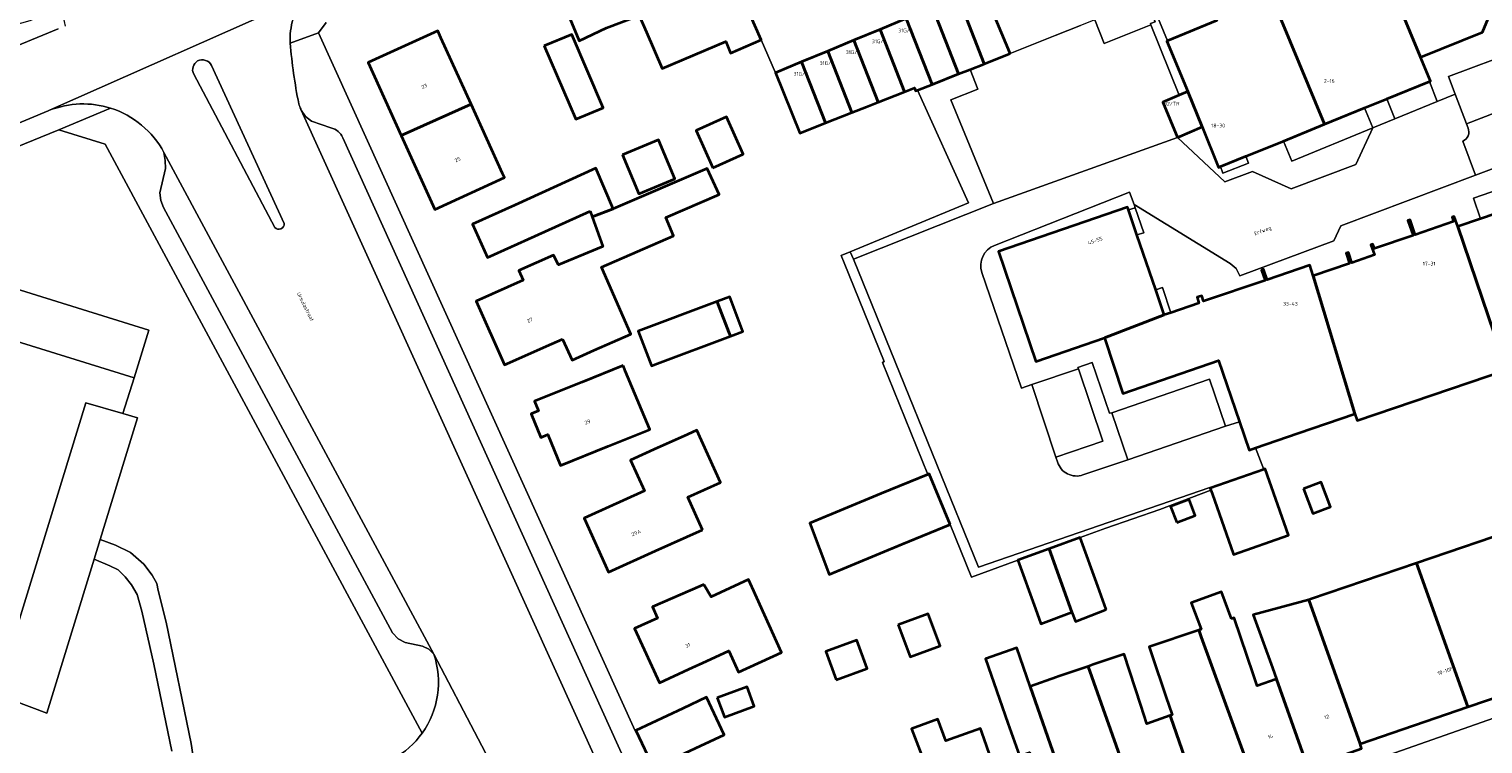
# Model space of a CAD drawing. Header units: metres. Extents: x 197700 to 204338, y 317132 to 325229.
# Tile 617 of 656: x 202713 to 202853, y 318529 to 318598. Entities that reach past the tile are written whole.
import ezdxf
from ezdxf.enums import TextEntityAlignment as Align

# ---------------------------------------------------------------- set-up
doc = ezdxf.new("R2010")
doc.units = ezdxf.units.M
for name, color, linetype, lineweight in [('B-WE-GR-BEPLANTING_CULTUUR_BODEMBEDEKKER-GV', 90, 'Continuous', 18), ('B-WE-IE-TERREINAFSCHEIDING_KUNSTMATIG_MUUR-G', 90, 'IE-TERREINAFSCHEIDING-KUNSTMATIG-DICHT', 18), ('B-WE-OG-BEBOUWING-GV', 7, 'Continuous', 35), ('B-WE-OG-BEBOUWING-T18', 10, 'Continuous', 18), ('B-WE-OG-TERREIN_ERF-GV', 7, 'Continuous', 18), ('B-WE-OG-TOPOGRAFIE-T18', 10, 'Continuous', 18), ('B-WE-VH-VERHARDING_ASFALT-GV', 252, 'Continuous', 18), ('B-WE-VH-VERHARDING_BETONSTRAATSTEEN-GV', 252, 'Continuous', 18), ('B-WE-VH-VERHARDING_OPEN-GV', 252, 'Continuous', 18), ('B-WE-VH-VERHARDING_TEGEL-GV', 252, 'Continuous', 18)]:
    doc.layers.add(name, color=color, linetype=linetype, lineweight=lineweight)
doc.styles.add('NLCS-ISO-M200-T18', font='NLCS-ISO.ttf', dxfattribs={"height": 0.36})
doc.linetypes.add('IE-TERREINAFSCHEIDING-KUNSTMATIG-DICHT', pattern='A,8,-1,[82,NLCS.SHX,S=0.75,R=90,X=0,Y=0],-1', length=10)

msp = doc.modelspace()

# ---------------------------------------------------------------- linework, layer by layer
at = {"layer": 'B-WE-GR-BEPLANTING_CULTUUR_BODEMBEDEKKER-GV'}
for points in [[(202822.779, 318596.783), (202821.067, 318600.94), (202820.659, 318600.778), (202821.586, 318598.621), (202821.124, 318598.456), (202821.151, 318598.324), (202823.903, 318591.547), (202824.725, 318591.893), (202822.716, 318596.757)], [(202792.103, 318576.426), (202792.436, 318575.721), (202805.96, 318581.083), (202801.831, 318591.111), (202804.457, 318592.137), (202803.691, 318594.035), (202802.573, 318593.595), (202800.026, 318592.593), (202798.629, 318592.044), (202803.538, 318581.166)]]:
    msp.add_lwpolyline(points, close=True, dxfattribs=at)
for points in [[(202750.769, 318529.964), (202720.146, 318586.818), (202715.654, 318588.207), (202711.479, 318586.485), (202683.149, 318574.801), (202683.317, 318574.507), (202683.534, 318574.248), (202685.527, 318572.061)], [(202698.242, 318571.907), (202699.619, 318576.539), (202724.362, 318568.873), (202722.921, 318564.261), (202721.845, 318560.817), (202723.267, 318560.403), (202721.978, 318556.217), (202719.658, 318548.657), (202721.122, 318548.119), (202722.59, 318547.382), (202723.863, 318546.26), (202724.661, 318545.211), (202725.132, 318544.408), (202725.27, 318543.739), (202726.032, 318540.683), (202728.451, 318528.949), (202729.101, 318524.695)], [(202817.374, 318560.895), (202817.156, 318560.853), (202815.497, 318565.743), (202814.112, 318565.264), (202814.168, 318565.131), (202816.525, 318558.157), (202811.964, 318556.614), (202812.14, 318556.138)], [(202814.6, 318554.88), (202818.926, 318556.35), (202817.374, 318560.895)], [(202726.587, 318528.201), (202724.825, 318536.622), (202723.673, 318541.732), (202723.216, 318543.329), (202722.685, 318544.267), (202722.078, 318545.06), (202721.382, 318545.712), (202720.571, 318546.12), (202719.075, 318546.754), (202714.508, 318531.87), (202709.614, 318533.705), (202709.031, 318533.924), (202705.972, 318523.347)]]:
    msp.add_lwpolyline(points, dxfattribs=at)
for points in [[(202812.14, 318556.138, 0.4211725), (202814.6, 318554.88)], [(202747.979, 318527.475, 0.111967), (202750.769, 318529.964)]]:
    msp.add_lwpolyline(points, format="xyb", dxfattribs=at)
at = {"layer": 'B-WE-IE-TERREINAFSCHEIDING_KUNSTMATIG_MUUR-G'}
for points in [[(202798.629, 318592.044), (202803.538, 318581.166), (202792.103, 318576.426)], [(202795.388, 318565.837), (202791.517, 318575.374), (202791.235, 318576.066), (202792.103, 318576.426)], [(202801.756, 318550.099), (202803.821, 318545.02), (202808.309, 318546.667)]]:
    msp.add_lwpolyline(points, dxfattribs=at)
at = {"layer": 'B-WE-OG-BEBOUWING-GV'}
for points in [[(202848.448, 318615.123), (202846.475, 318619.955), (202845.437, 318622.495), (202844.512, 318622.107), (202836.183, 318618.718), (202841.199, 318606.392), (202842.384, 318606.874), (202847.206, 318595.205), (202853.204, 318597.634), (202854.083, 318599.721), (202851.094, 318607.091), (202851.636, 318607.318)], [(202775.137, 318607.328), (202773.232, 318611.95), (202767.48, 318609.58), (202770.25, 318602.72), (202771.738, 318599.238), (202772.425, 318597.632), (202773.931, 318594.109), (202780.089, 318596.741), (202780.539, 318595.612), (202783.505, 318596.877), (202780.485, 318603.787), (202777.929, 318602.843), (202776.424, 318604.206)], [(202761.636, 318607.171), (202763.541, 318602.548), (202765.915, 318596.787), (202768.566, 318598.06), (202771.738, 318599.238), (202770.25, 318602.72), (202767.48, 318609.58)], [(202841.199, 318606.392), (202832.181, 318602.667), (202837.934, 318588.737), (202841.813, 318590.314), (202843.965, 318591.189), (202848.081, 318592.862), (202848.163, 318592.895), (202847.206, 318595.205), (202842.384, 318606.874)], [(202822.779, 318596.783), (202822.716, 318596.757), (202824.725, 318591.893), (202826.126, 318588.482), (202827.706, 318584.58), (202827.883, 318584.652), (202830.337, 318585.649), (202833.96, 318587.122), (202837.934, 318588.737), (202832.181, 318602.667), (202831.455, 318602.367), (202826.834, 318600.458), (202827.54, 318598.749)], [(202800.052, 318600.002), (202802.573, 318593.595), (202803.691, 318594.035), (202805.009, 318594.553), (202805.039, 318594.565), (202803.136, 318599.516), (202802.577, 318601.049), (202802.448, 318600.996)], [(202800.052, 318600.002), (202797.523, 318598.953), (202800.026, 318592.593), (202802.573, 318593.595)], [(202807.561, 318595.557), (202805.485, 318600.552), (202803.136, 318599.516), (202805.039, 318594.565)], [(202794.996, 318597.904), (202797.37, 318591.871), (202798.324, 318592.246), (202798.434, 318591.967), (202798.629, 318592.044), (202800.026, 318592.593), (202797.523, 318598.953)], [(202755.484, 318590.685), (202752.576, 318597.094), (202752.277, 318597.753), (202745.539, 318594.694), (202748.74, 318587.64)], [(202762.56, 318596.313), (202765.596, 318589.236), (202768.248, 318590.338), (202765.212, 318597.415)], [(202794.823, 318590.868), (202792.467, 318596.855), (202789.939, 318595.807), (202792.277, 318589.866), (202793.671, 318590.415)], [(202797.37, 318591.871), (202794.996, 318597.904), (202792.467, 318596.855), (202794.823, 318590.868)], [(202789.73, 318588.864), (202792.277, 318589.866), (202789.939, 318595.807), (202787.411, 318594.758)], [(202789.73, 318588.864), (202787.411, 318594.758), (202784.882, 318593.709), (202787.262, 318587.893)], [(202823.724, 318587.473), (202826.126, 318588.482), (202824.725, 318591.893), (202823.903, 318591.547), (202822.323, 318590.883)], [(202755.484, 318590.685), (202748.74, 318587.64), (202751.972, 318580.518), (202758.705, 318583.588), (202758.52, 318583.996)], [(202778.852, 318584.545), (202781.773, 318585.869), (202780.146, 318589.458), (202777.225, 318588.135)], [(202770.125, 318585.805), (202771.695, 318582.02), (202775.17, 318583.462), (202773.6, 318587.246)], [(202766.999, 318580.339), (202767.188, 318579.804), (202769.199, 318580.574), (202767.529, 318584.509), (202759.7, 318580.94), (202755.638, 318579.088), (202757.079, 318575.881), (202761.639, 318577.93)], [(202764.312, 318567.993), (202765.251, 318565.96), (202767.383, 318566.946), (202770.913, 318568.48), (202768.071, 318574.95), (202775.039, 318577.978), (202774.286, 318579.735), (202779.447, 318581.945), (202778.305, 318584.474), (202769.199, 318580.574), (202767.188, 318579.804), (202768.203, 318576.925), (202763.922, 318575.166), (202763.44, 318576.1), (202760.097, 318574.611), (202760.504, 318573.697), (202755.964, 318571.675), (202758.714, 318565.5), (202763.282, 318567.534)], [(202819.82, 318578.066), (202818.998, 318580.476), (202818.912, 318580.726), (202806.426, 318576.457), (202810.036, 318565.852), (202816.681, 318568.116), (202822.461, 318570.335), (202821.694, 318572.577), (202821.629, 318572.769)], [(202850.806, 318578.865), (202850.466, 318579.826), (202850.265, 318579.763), (202850.389, 318579.338), (202846.693, 318578.066), (202846.196, 318579.524), (202845.998, 318579.456), (202846.499, 318578.01), (202842.779, 318576.758), (202842.62, 318577.161), (202842.423, 318577.088), (202842.77, 318576.12), (202840.582, 318575.371), (202840.239, 318576.352), (202840.041, 318576.284), (202840.363, 318575.309), (202836.844, 318574.099), (202840.858, 318560.786), (202841.083, 318560.126), (202855.512, 318565.035)], [(202861.625, 318567.115), (202858.047, 318578.814), (202857.263, 318581.075), (202857.157, 318581.039), (202852.996, 318579.615), (202850.806, 318578.865), (202855.512, 318565.035)], [(202816.681, 318568.116), (202818.467, 318562.763), (202827.692, 318565.946), (202829.722, 318560.023), (202830.658, 318557.291), (202831.26, 318557.497), (202835.388, 318558.912), (202840.858, 318560.786), (202836.844, 318574.099), (202836.506, 318575.137), (202832.411, 318573.727), (202832.039, 318574.735), (202831.85, 318574.66), (202832.199, 318573.66), (202826.257, 318571.662), (202826.082, 318572.19), (202825.635, 318572.039), (202825.805, 318571.479), (202823.092, 318570.551), (202822.461, 318570.335)], [(202773.506, 318565.636), (202780.543, 318568.284), (202780.396, 318568.663), (202779.359, 318571.327), (202779.245, 318571.62), (202771.62, 318568.751), (202772.75, 318565.847), (202772.918, 318565.415)], [(202779.359, 318571.327), (202780.396, 318568.663), (202780.543, 318568.284), (202781.746, 318568.737), (202780.485, 318572.087), (202779.245, 318571.62)], [(202770.168, 318565.446), (202766.214, 318563.85), (202761.608, 318561.991), (202761.983, 318561.067), (202761.3, 318560.79), (202762.226, 318558.508), (202762.909, 318558.785), (202764.122, 318555.796), (202768.718, 318557.652), (202772.758, 318559.283), (202772.251, 318560.491), (202770.386, 318564.927), (202770.298, 318565.136)], [(202777.841, 318549.585), (202776.42, 318552.744), (202779.581, 318554.166), (202777.299, 318559.208), (202776.382, 318558.796), (202775.452, 318558.377), (202773.506, 318557.501), (202770.892, 318556.325), (202772.234, 318553.343), (202766.768, 318550.884), (202766.397, 318550.717), (202768.747, 318545.495), (202773.307, 318547.546)], [(202801.756, 318550.099), (202799.741, 318554.988), (202799.624, 318554.94), (202795.118, 318553.084), (202788.221, 318550.244), (202790.079, 318545.288), (202797.132, 318548.194)], [(202827.073, 318553.094), (202829.147, 318547.202), (202834.467, 318549.075), (202832.217, 318555.465), (202832.085, 318555.419), (202826.897, 318553.592), (202826.964, 318553.403)], [(202835.918, 318553.553), (202836.801, 318551.168), (202838.503, 318551.799), (202837.62, 318554.183)], [(202823.661, 318550.291), (202825.444, 318550.98), (202824.847, 318552.526), (202823.064, 318551.837)], [(202862.203, 318536.04), (202857.24, 318549.909), (202846.825, 318546.365), (202851.793, 318532.483)], [(202810.013, 318541.966), (202810.545, 318540.498), (202813.509, 318541.637), (202811.321, 318547.759), (202808.309, 318546.667)], [(202816.856, 318541.89), (202816.041, 318544.14), (202814.333, 318548.851), (202811.321, 318547.759), (202813.509, 318541.637), (202813.872, 318540.744)], [(202836.406, 318542.833), (202841.383, 318528.925), (202851.793, 318532.483), (202846.825, 318546.365), (202836.598, 318542.885)], [(202777.978, 318544.297), (202777.611, 318544.137), (202773.022, 318542.143), (202773.498, 318541.048), (202771.278, 318540.066), (202773.676, 318534.823), (202776.512, 318536.12), (202778.223, 318536.903), (202780.378, 318537.888), (202781.306, 318535.851), (202785.484, 318537.755), (202782.634, 318544.008), (202782.594, 318544.095), (202782.282, 318544.78), (202778.68, 318543.13)], [(202828.942, 318541.003), (202827.984, 318543.599), (202825.066, 318542.522), (202826.005, 318539.981), (202825.784, 318539.904), (202825.814, 318539.826), (202826.019, 318539.259), (202831.258, 318524.881), (202836.328, 318526.65), (202833.308, 318535.171), (202833.273, 318535.159), (202831.428, 318534.526), (202831.065, 318535.592), (202829.193, 318541.09)], [(202841.383, 318528.925), (202836.406, 318542.833), (202831.041, 318541.375), (202832.912, 318536.255), (202833.308, 318535.171), (202836.328, 318526.65), (202841.521, 318528.463)], [(202796.755, 318540.415), (202797.895, 318537.314), (202800.798, 318538.381), (202799.659, 318541.482)], [(202831.258, 318524.881), (202826.019, 318539.259), (202825.814, 318539.826), (202825.784, 318539.904), (202821, 318538.295), (202821.263, 318537.514), (202822.619, 318533.484), (202823.215, 318531.711), (202823.025, 318531.646), (202823.093, 318531.461), (202826.004, 318523.048)], [(202790.769, 318535.105), (202793.764, 318536.206), (202792.765, 318538.925), (202789.77, 318537.824)], [(202809.489, 318534.472), (202808.201, 318538.189), (202805.19, 318537.138), (202806.55, 318533.237), (202807.355, 318530.917), (202808.453, 318527.752), (202809.432, 318528.091), (202809.775, 318527.102), (202806.264, 318525.898), (202809.294, 318517.216), (202814.523, 318519.041), (202814.836, 318519.15)], [(202812.195, 318535.424), (202812.048, 318535.374), (202809.489, 318534.472), (202814.836, 318519.15), (202820.518, 318521.133), (202815.09, 318536.403)], [(202815.579, 318536.568), (202815.09, 318536.403), (202820.518, 318521.133), (202826.004, 318523.048), (202823.093, 318531.461), (202823.025, 318531.646), (202820.756, 318530.868), (202820.178, 318532.663), (202818.591, 318537.587)], [(202779.273, 318533.36), (202779.955, 318531.502), (202782.844, 318532.564), (202782.161, 318534.422)], [(202777.638, 318528.727), (202779.921, 318529.801), (202778.234, 318533.433), (202775.933, 318532.35), (202771.409, 318530.221), (202773.114, 318526.598)], [(202803.647, 318515.245), (202809.104, 318517.15), (202809.294, 318517.216), (202806.264, 318525.898), (202804.817, 318530.045), (202804.692, 318530.407), (202801.343, 318529.218), (202800.574, 318531.296), (202798.042, 318530.383), (202800.504, 318523.922), (202800.663, 318523.487)]]:
    msp.add_lwpolyline(points, close=True, dxfattribs=at)
at = {"layer": 'B-WE-OG-TERREIN_ERF-GV'}
for points in [[(202768.566, 318598.06), (202765.915, 318596.787), (202763.541, 318602.548)], [(202821.067, 318600.94), (202822.779, 318596.783), (202827.54, 318598.749)], [(202805.485, 318600.552), (202807.561, 318595.557), (202811.903, 318597.309), (202814.36, 318598.279)], [(202741.499, 318598.568), (202740.748, 318597.579), (202771.337, 318530.18), (202771.409, 318530.221), (202775.933, 318532.35), (202778.234, 318533.433), (202779.921, 318529.801), (202777.638, 318528.727)], [(202855.512, 318565.035), (202841.083, 318560.126), (202840.858, 318560.786), (202835.388, 318558.912), (202831.26, 318557.497), (202832.085, 318555.419), (202832.217, 318555.465), (202834.467, 318549.075), (202829.147, 318547.202), (202827.073, 318553.094), (202826.964, 318553.403), (202822.03, 318551.556), (202816.805, 318549.737), (202814.333, 318548.851), (202816.041, 318544.14), (202816.856, 318541.89), (202813.872, 318540.744), (202813.509, 318541.637), (202810.545, 318540.498), (202810.013, 318541.966), (202808.309, 318546.667), (202803.821, 318545.02), (202801.756, 318550.099), (202797.132, 318548.194), (202790.079, 318545.288), (202788.221, 318550.244), (202795.118, 318553.084), (202799.624, 318554.94), (202795.222, 318565.753), (202795.388, 318565.837), (202791.517, 318575.374), (202791.235, 318576.066), (202792.103, 318576.426), (202803.538, 318581.166), (202798.629, 318592.044), (202798.434, 318591.967), (202798.324, 318592.246), (202797.37, 318591.871), (202794.823, 318590.868), (202793.671, 318590.415), (202792.277, 318589.866), (202789.73, 318588.864), (202787.262, 318587.893), (202784.882, 318593.709), (202783.505, 318596.877), (202780.539, 318595.612), (202780.089, 318596.741), (202773.931, 318594.109), (202772.425, 318597.632), (202771.738, 318599.238)], [(202808.453, 318527.752), (202807.355, 318530.917), (202806.55, 318533.237), (202805.19, 318537.138), (202808.201, 318538.189), (202809.489, 318534.472), (202812.048, 318535.374), (202812.195, 318535.424), (202815.09, 318536.403), (202815.579, 318536.568), (202818.591, 318537.587), (202820.178, 318532.663), (202820.756, 318530.868), (202823.025, 318531.646), (202823.215, 318531.711), (202822.619, 318533.484), (202821.263, 318537.514), (202821, 318538.295), (202825.784, 318539.904), (202826.005, 318539.981), (202825.066, 318542.522), (202827.984, 318543.599), (202828.942, 318541.003), (202829.193, 318541.09), (202831.065, 318535.592), (202831.428, 318534.526), (202833.273, 318535.159), (202833.308, 318535.171), (202832.912, 318536.255), (202831.041, 318541.375), (202836.406, 318542.833), (202836.598, 318542.885), (202846.825, 318546.365), (202857.24, 318549.909)], [(202800.504, 318523.922), (202798.042, 318530.383), (202800.574, 318531.296), (202801.343, 318529.218), (202804.692, 318530.407), (202804.817, 318530.045), (202806.264, 318525.898)]]:
    msp.add_lwpolyline(points, dxfattribs=at)
for points in [[(202748.74, 318587.64), (202745.539, 318594.694), (202752.277, 318597.753), (202752.576, 318597.094), (202755.484, 318590.685), (202758.52, 318583.996), (202758.705, 318583.588), (202751.972, 318580.518)], [(202762.56, 318596.313), (202765.212, 318597.415), (202768.248, 318590.338), (202765.596, 318589.236)], [(202843.965, 318591.189), (202844.742, 318589.256), (202848.817, 318590.922), (202848.081, 318592.862)], [(202833.96, 318587.122), (202834.775, 318585.18), (202842.613, 318588.385), (202841.813, 318590.314), (202837.934, 318588.737)], [(202778.852, 318584.545), (202777.225, 318588.135), (202780.146, 318589.458), (202781.773, 318585.869)], [(202770.125, 318585.805), (202773.6, 318587.246), (202775.17, 318583.462), (202771.695, 318582.02)], [(202827.883, 318584.652), (202828.124, 318584.011), (202830.578, 318584.998), (202830.337, 318585.649)], [(202767.188, 318579.804), (202766.999, 318580.339), (202761.639, 318577.93), (202757.079, 318575.881), (202755.638, 318579.088), (202759.7, 318580.94), (202767.529, 318584.509), (202769.199, 318580.574), (202778.305, 318584.474), (202779.447, 318581.945), (202774.286, 318579.735), (202775.039, 318577.978), (202768.071, 318574.95), (202770.913, 318568.48), (202767.383, 318566.946), (202765.251, 318565.96), (202764.312, 318567.993), (202763.282, 318567.534), (202758.714, 318565.5), (202755.964, 318571.675), (202760.504, 318573.697), (202760.097, 318574.611), (202763.44, 318576.1), (202763.922, 318575.166), (202768.203, 318576.925)], [(202857.157, 318581.039), (202856.42, 318583.028), (202852.321, 318581.598), (202852.996, 318579.615)], [(202819.651, 318580.688), (202818.998, 318580.476), (202819.82, 318578.066), (202820.469, 318578.265)], [(202823.092, 318570.551), (202822.272, 318572.987), (202821.629, 318572.769), (202821.694, 318572.577), (202822.461, 318570.335)], [(202780.543, 318568.284), (202773.506, 318565.636), (202772.918, 318565.415), (202772.75, 318565.847), (202771.62, 318568.751), (202779.245, 318571.62), (202780.485, 318572.087), (202781.746, 318568.737)], [(202766.214, 318563.85), (202770.168, 318565.446), (202770.298, 318565.136), (202770.386, 318564.927), (202772.251, 318560.491), (202772.758, 318559.283), (202768.718, 318557.652), (202764.122, 318555.796), (202762.909, 318558.785), (202762.226, 318558.508), (202761.3, 318560.79), (202761.983, 318561.067), (202761.608, 318561.991)], [(202776.42, 318552.744), (202777.841, 318549.585), (202773.307, 318547.546), (202768.747, 318545.495), (202766.397, 318550.717), (202766.768, 318550.884), (202772.234, 318553.343), (202770.892, 318556.325), (202773.506, 318557.501), (202775.452, 318558.377), (202776.382, 318558.796), (202777.299, 318559.208), (202779.581, 318554.166)], [(202835.918, 318553.553), (202837.62, 318554.183), (202838.503, 318551.799), (202836.801, 318551.168)], [(202823.661, 318550.291), (202823.064, 318551.837), (202824.847, 318552.526), (202825.444, 318550.98)], [(202777.611, 318544.137), (202777.978, 318544.297), (202778.68, 318543.13), (202782.282, 318544.78), (202782.594, 318544.095), (202782.634, 318544.008), (202785.484, 318537.755), (202781.306, 318535.851), (202780.378, 318537.888), (202778.223, 318536.903), (202776.512, 318536.12), (202773.676, 318534.823), (202771.278, 318540.066), (202773.498, 318541.048), (202773.022, 318542.143)], [(202796.755, 318540.415), (202799.659, 318541.482), (202800.798, 318538.381), (202797.895, 318537.314)], [(202790.769, 318535.105), (202789.77, 318537.824), (202792.765, 318538.925), (202793.764, 318536.206)], [(202779.273, 318533.36), (202782.161, 318534.422), (202782.844, 318532.564), (202779.955, 318531.502)]]:
    msp.add_lwpolyline(points, close=True, dxfattribs=at)
at = {"layer": 'B-WE-VH-VERHARDING_ASFALT-GV'}
for points in [[(202715.578, 318597.952), (202707.998, 318594.826), (202710.688, 318588.404), (202714.642, 318590.04), (202714.767, 318590.09), (202739.32, 318601.001), (202737.185, 318605.918), (202735.617, 318605.311)], [(202739.32, 318601.001), (202714.767, 318590.09)], [(202730.422, 318594.414), (202737.443, 318579.171)], [(202736.511, 318578.769), (202728.69, 318593.573)], [(202783.143, 318490.662), (202774.544, 318511.975), (202774.503, 318512.074), (202774.462, 318512.177), (202739.073, 318590.096), (202739.052, 318590.14), (202739.022, 318590.216)], [(202725.812, 318586.006), (202751.892, 318537.571), (202760.446, 318521.223), (202761.325, 318519.544), (202769.449, 318504.017), (202770.698, 318501.631), (202771.293, 318500.294), (202771.424, 318500), (202772.966, 318496.441), (202774.462, 318492.862)], [(202863.798, 318534.433), (202859.665, 318533.197), (202854.919, 318531.627), (202784.715, 318506.981)]]:
    msp.add_lwpolyline(points, dxfattribs=at)
for points in [[(202738.006, 318596.575, -0.1709049), (202739.32, 318601.001)], [(202738.835, 318590.723, -0.0268702), (202738.006, 318596.575)], [(202728.69, 318593.573, -0.4007227), (202729.07, 318594.859)], [(202729.07, 318594.859, -0.4045769), (202730.422, 318594.414)], [(202714.767, 318590.09, -0.1718857), (202720.66, 318590.295)], [(202720.66, 318590.295, -0.1970699), (202725.812, 318586.006)], [(202739.022, 318590.216, -0.0140745), (202738.835, 318590.723)], [(202737.443, 318579.171, -0.6858964), (202736.511, 318578.769)]]:
    msp.add_lwpolyline(points, format="xyb", dxfattribs=at)
at = {"layer": 'B-WE-VH-VERHARDING_BETONSTRAATSTEEN-GV'}
for points in [[(202805.96, 318581.083), (202823.724, 318587.473), (202822.323, 318590.883), (202823.903, 318591.547), (202821.151, 318598.324), (202816.655, 318596.549), (202815.747, 318598.837), (202814.36, 318598.279), (202811.903, 318597.309), (202807.561, 318595.557), (202805.039, 318594.565), (202805.009, 318594.553), (202803.691, 318594.035), (202804.457, 318592.137), (202801.831, 318591.111)], [(202725.812, 318586.006), (202725.924, 318585.243), (202725.955, 318584.473), (202725.408, 318582.112), (202725.515, 318581.384), (202725.772, 318580.694), (202747.888, 318539.631), (202748.425, 318539.061), (202749.123, 318538.708), (202750.788, 318538.357), (202751.413, 318538.066), (202751.892, 318537.571)], [(202698.242, 318571.907), (202722.921, 318564.261), (202724.362, 318568.873), (202699.619, 318576.539)], [(202811.964, 318556.614), (202816.525, 318558.157), (202814.168, 318565.131), (202809.671, 318563.605)], [(202818.926, 318556.35), (202828.376, 318559.595), (202826.832, 318564.138), (202817.374, 318560.895)], [(202719.658, 318548.657), (202721.978, 318556.217), (202723.267, 318560.403), (202721.845, 318560.817), (202718.256, 318561.862), (202709.614, 318533.705), (202714.508, 318531.87), (202719.075, 318546.754)]]:
    msp.add_lwpolyline(points, close=True, dxfattribs=at)
for points in [[(202729.07, 318594.859, 0.4007227), (202728.69, 318593.573)], [(202730.422, 318594.414, 0.4045769), (202729.07, 318594.859)], [(202725.812, 318586.006, 0.1970699), (202720.66, 318590.295)], [(202743.083, 318587.429, 0.2568516), (202741.937, 318588.382)], [(202851.302, 318587.097, 0.412751), (202851.803, 318588.374)], [(202851.803, 318588.374, -0.412751), (202851.302, 318587.097)], [(202736.511, 318578.769, 0.6858964), (202737.443, 318579.171)], [(202804.831, 318574.44, -0.3982503), (202806.059, 318577.049)], [(202814.6, 318554.88, -0.4211725), (202812.14, 318556.138)], [(202750.769, 318529.964, 0.2407126), (202751.892, 318537.571)], [(202751.892, 318537.571, -0.2407126), (202750.769, 318529.964)], [(202750.769, 318529.964, -0.111967), (202747.979, 318527.475)]]:
    msp.add_lwpolyline(points, format="xyb", dxfattribs=at)
for points in [[(202737.443, 318579.171), (202730.422, 318594.414)], [(202728.69, 318593.573), (202736.511, 318578.769)], [(202851.302, 318587.097), (202852.535, 318583.83), (202858.758, 318586.167), (202863.111, 318587.749), (202864.553, 318588.332), (202862.337, 318592.909), (202858.316, 318591.349), (202851.646, 318588.792)], [(202851.803, 318588.374), (202851.646, 318588.792), (202850.574, 318591.64), (202848.817, 318590.922), (202844.742, 318589.256), (202842.613, 318588.385), (202840.969, 318584.849), (202834.709, 318582.5), (202830.963, 318584.188), (202828.3, 318583.179), (202823.724, 318587.473), (202805.96, 318581.083), (202792.436, 318575.721), (202804.511, 318545.981), (202826.867, 318553.676), (202826.897, 318553.592), (202832.085, 318555.419), (202831.26, 318557.497), (202830.658, 318557.291), (202829.722, 318560.023), (202828.376, 318559.595), (202818.926, 318556.35)], [(202720.66, 318590.295), (202715.654, 318588.207), (202720.146, 318586.818), (202750.769, 318529.964)], [(202741.937, 318588.382), (202740.055, 318589.044), (202739.483, 318589.495), (202739.073, 318590.096), (202774.462, 318512.177), (202774.292, 318512.919), (202774.445, 318513.665), (202775.245, 318514.926)], [(202851.646, 318588.792), (202851.803, 318588.374)], [(202775.276, 318516.427), (202743.083, 318587.429)], [(202806.059, 318577.049), (202819.084, 318582.197), (202819.543, 318580.991), (202828.823, 318575.312), (202829.414, 318574.815), (202829.754, 318574.123), (202838.832, 318577.473), (202839.503, 318578.935), (202852.535, 318583.83), (202851.302, 318587.097)], [(202751.892, 318537.571), (202751.413, 318538.066), (202750.788, 318538.357), (202749.123, 318538.708), (202748.425, 318539.061), (202747.888, 318539.631), (202725.772, 318580.694), (202725.515, 318581.384), (202725.408, 318582.112), (202725.955, 318584.473), (202725.924, 318585.243), (202725.812, 318586.006)], [(202812.14, 318556.138), (202811.964, 318556.614), (202809.671, 318563.605), (202808.666, 318563.264), (202804.831, 318574.44)], [(202696.576, 318565.095), (202696.93, 318564.995), (202705.535, 318562.311), (202703.707, 318556.452), (202702.031, 318551.036), (202708.263, 318549.12), (202706.793, 318544.341), (202701.198, 318526.151), (202701.072, 318523.303), (202705.972, 318523.347), (202709.031, 318533.924), (202709.614, 318533.705), (202718.256, 318561.862), (202721.845, 318560.817), (202722.921, 318564.261), (202698.242, 318571.907)], [(202818.926, 318556.35), (202814.6, 318554.88)], [(202760.446, 318521.223), (202751.892, 318537.571)]]:
    msp.add_lwpolyline(points, dxfattribs=at)
at = {"layer": 'B-WE-VH-VERHARDING_OPEN-GV'}
for points in [[(202797.523, 318598.953), (202800.052, 318600.002), (202802.448, 318600.996), (202799.96, 318606.955), (202793.341, 318604.249), (202789.217, 318602.563), (202785.326, 318603.96), (202784.01, 318607.358), (202783.92, 318607.324), (202782.651, 318610.405), (202780.747, 318615.028), (202773.232, 318611.95), (202775.137, 318607.328), (202776.424, 318604.206), (202777.929, 318602.843), (202780.485, 318603.787), (202783.505, 318596.877), (202784.882, 318593.709), (202787.411, 318594.758), (202789.939, 318595.807), (202792.467, 318596.855), (202794.996, 318597.904)], [(202815.747, 318598.837), (202816.655, 318596.549), (202821.151, 318598.324), (202821.124, 318598.456), (202821.586, 318598.621), (202820.659, 318600.778)], [(202850.574, 318591.64), (202851.646, 318588.792), (202858.316, 318591.349), (202856.656, 318595.861), (202849.927, 318593.358)]]:
    msp.add_lwpolyline(points, close=True, dxfattribs=at)
at = {"layer": 'B-WE-VH-VERHARDING_TEGEL-GV'}
for points in [[(202862.337, 318592.909), (202842.305, 318634.281), (202840.715, 318637.49), (202836.767, 318635.441), (202838.803, 318634.569), (202841.823, 318627.203), (202842.368, 318627.427), (202844.512, 318622.107), (202845.437, 318622.495), (202846.475, 318619.955), (202847.102, 318620.206), (202849.076, 318615.376), (202848.448, 318615.123), (202851.636, 318607.318), (202851.094, 318607.091), (202854.083, 318599.721), (202853.204, 318597.634), (202847.206, 318595.205), (202848.163, 318592.895), (202848.081, 318592.862), (202848.817, 318590.922), (202850.574, 318591.64), (202849.927, 318593.358), (202856.656, 318595.861)], [(202716.3, 318598.217), (202715.93, 318600.007), (202712.868, 318598.729), (202711.249, 318598.271), (202707.291, 318596.642), (202707.998, 318594.826), (202715.578, 318597.952)], [(202738.006, 318596.575), (202740.748, 318597.579), (202741.499, 318598.568)], [(202773.114, 318526.598), (202771.409, 318530.221), (202771.337, 318530.18), (202740.748, 318597.579), (202738.006, 318596.575)], [(202710.688, 318588.404), (202711.479, 318586.485), (202715.654, 318588.207), (202720.66, 318590.295)], [(202714.767, 318590.09), (202714.642, 318590.04), (202710.688, 318588.404)], [(202739.022, 318590.216), (202739.052, 318590.14), (202739.073, 318590.096), (202739.483, 318589.495), (202740.055, 318589.044), (202741.937, 318588.382)], [(202743.083, 318587.429), (202775.276, 318516.427)], [(202858.758, 318586.167), (202852.535, 318583.83), (202839.503, 318578.935), (202838.832, 318577.473), (202829.754, 318574.123), (202829.414, 318574.815), (202828.823, 318575.312), (202819.543, 318580.991), (202819.651, 318580.688), (202820.469, 318578.265), (202819.82, 318578.066), (202821.629, 318572.769), (202822.272, 318572.987), (202823.092, 318570.551), (202825.805, 318571.479), (202825.635, 318572.039), (202826.082, 318572.19), (202826.257, 318571.662), (202832.199, 318573.66), (202831.85, 318574.66), (202832.039, 318574.735), (202832.411, 318573.727), (202836.506, 318575.137), (202836.844, 318574.099), (202840.363, 318575.309), (202840.041, 318576.284), (202840.239, 318576.352), (202840.582, 318575.371), (202842.77, 318576.12), (202842.423, 318577.088), (202842.62, 318577.161), (202842.779, 318576.758), (202846.499, 318578.01), (202845.998, 318579.456), (202846.196, 318579.524), (202846.693, 318578.066), (202850.389, 318579.338), (202850.265, 318579.763), (202850.466, 318579.826), (202850.806, 318578.865), (202852.996, 318579.615), (202852.321, 318581.598), (202856.42, 318583.028)], [(202818.998, 318580.476), (202819.651, 318580.688), (202819.543, 318580.991), (202819.084, 318582.197), (202806.059, 318577.049)], [(202804.831, 318574.44), (202808.666, 318563.264), (202809.671, 318563.605), (202814.168, 318565.131), (202814.112, 318565.264), (202815.497, 318565.743), (202817.156, 318560.853), (202817.374, 318560.895), (202826.832, 318564.138), (202828.376, 318559.595), (202829.722, 318560.023), (202827.692, 318565.946), (202818.467, 318562.763), (202816.681, 318568.116), (202810.036, 318565.852), (202806.426, 318576.457), (202818.912, 318580.726), (202818.998, 318580.476)], [(202729.101, 318524.695), (202728.451, 318528.949), (202726.032, 318540.683), (202725.27, 318543.739), (202725.132, 318544.408), (202724.661, 318545.211), (202723.863, 318546.26), (202722.59, 318547.382), (202721.122, 318548.119), (202719.658, 318548.657), (202719.075, 318546.754), (202720.571, 318546.12), (202721.382, 318545.712), (202722.078, 318545.06), (202722.685, 318544.267), (202723.216, 318543.329), (202723.673, 318541.732), (202724.825, 318536.622), (202726.587, 318528.201)], [(202888.114, 318541.601), (202878.402, 318542.207), (202872.281, 318540.136), (202872.496, 318539.558), (202872.728, 318538.91), (202869.978, 318537.991), (202869.781, 318538.63), (202862.203, 318536.04), (202851.793, 318532.483), (202841.383, 318528.925), (202841.521, 318528.463)], [(202784.715, 318506.981), (202854.919, 318531.627), (202859.665, 318533.197), (202863.798, 318534.433)]]:
    msp.add_lwpolyline(points, dxfattribs=at)
for points in [[(202739.32, 318601.001, 0.1709049), (202738.006, 318596.575)], [(202738.006, 318596.575, 0.0268702), (202738.835, 318590.723)], [(202720.66, 318590.295, 0.1718857), (202714.767, 318590.09)], [(202738.835, 318590.723, 0.0140745), (202739.022, 318590.216)], [(202741.937, 318588.382, -0.2568516), (202743.083, 318587.429)], [(202806.059, 318577.049, 0.3982503), (202804.831, 318574.44)]]:
    msp.add_lwpolyline(points, format="xyb", dxfattribs=at)
for points in [[(202844.742, 318589.256), (202843.965, 318591.189), (202841.813, 318590.314), (202842.613, 318588.385)], [(202830.337, 318585.649), (202830.578, 318584.998), (202828.124, 318584.011), (202827.883, 318584.652), (202827.706, 318584.58), (202826.126, 318588.482), (202823.724, 318587.473), (202828.3, 318583.179), (202830.963, 318584.188), (202834.709, 318582.5), (202840.969, 318584.849), (202842.613, 318588.385), (202834.775, 318585.18), (202833.96, 318587.122)], [(202795.388, 318565.837), (202795.222, 318565.753), (202799.624, 318554.94), (202799.741, 318554.988), (202801.756, 318550.099), (202803.821, 318545.02), (202808.309, 318546.667), (202811.321, 318547.759), (202814.333, 318548.851), (202816.805, 318549.737), (202822.03, 318551.556), (202826.964, 318553.403), (202826.897, 318553.592), (202826.867, 318553.676), (202804.511, 318545.981), (202792.436, 318575.721), (202792.103, 318576.426), (202791.235, 318576.066), (202791.517, 318575.374)]]:
    msp.add_lwpolyline(points, close=True, dxfattribs=at)

# ---------------------------------------------------------------- texts
at = {"layer": 'B-WE-OG-BEBOUWING-T18', "style": 'NLCS-ISO-M200-T18'}
for s, p in [('31G/4', (202794.92, 318596.748)), ('31G/3', (202797.447, 318597.797)), ('31G/5', (202792.391, 318595.699)), ('31G/7', (202787.335, 318593.602)), ('31G/6', (202789.863, 318594.651)), ('2-16', (202838.396, 318592.918)), ('32/TR', (202823.182, 318590.726)), ('18-30', (202827.66, 318588.618)), ('17-31', (202848.044, 318575.283)), ('33-43', (202834.639, 318571.407))]:
    msp.add_text(s, height=0.36, dxfattribs=at).set_placement(p, align=Align.MIDDLE)
for s, rotation, p in [('23', 24.4, (202750.964, 318592.419)), ('25', 24.4, (202754.181, 318585.33)), ('45-55', 18.8, (202815.786, 318577.503)), ('27', 24, (202761.165, 318569.829)), ('29', 22, (202766.732, 318560.001)), ('29A', 24.2, (202771.422, 318549.298)), ('31', 24.5, (202776.418, 318538.444)), ('10-10F', 18.8, (202849.58, 318535.954)), ('12', 19.2, (202838.153, 318531.524)), ('14', 19.2, (202832.727, 318529.63))]:
    msp.add_text(s, height=0.36, rotation=rotation, dxfattribs=at).set_placement(p, align=Align.MIDDLE)
at = {"layer": 'B-WE-OG-TOPOGRAFIE-T18', "style": 'NLCS-ISO-M200-T18'}
for s, rotation, p in [('Erfweg', 20.2, (202831.985, 318578.418)), ('Ursulastraat', 296.5, (202739.481, 318571.133))]:
    msp.add_text(s, height=0.36, rotation=rotation, dxfattribs=at).set_placement(p, align=Align.MIDDLE)

doc.saveas('drawing.dxf')
